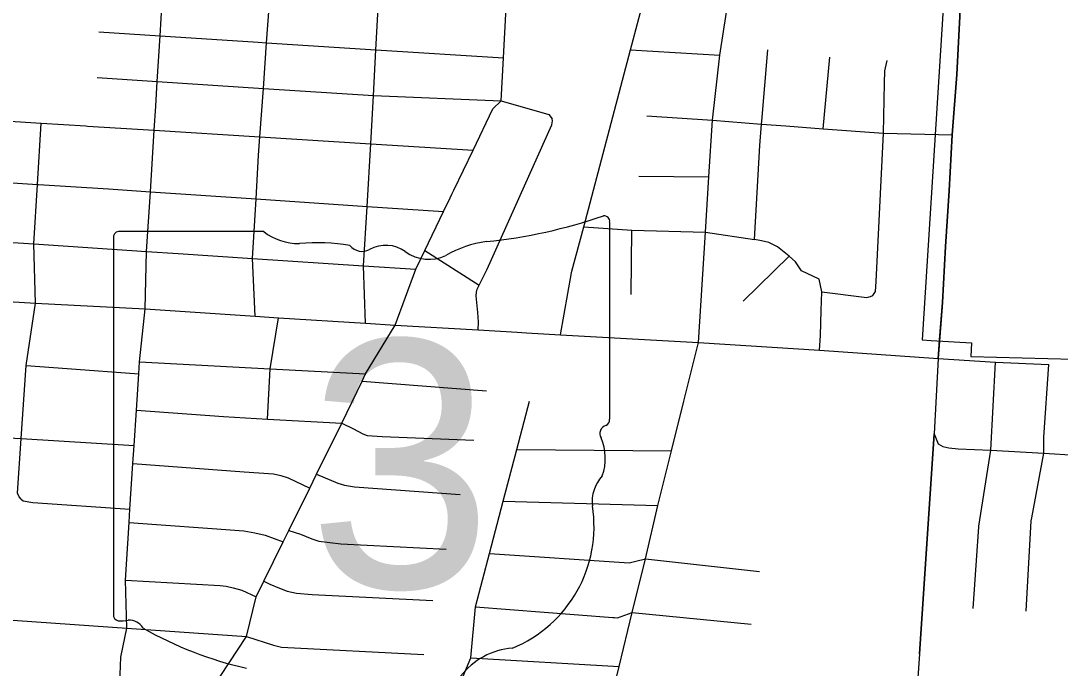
# Model space of a CAD drawing. Extents: x 1729596 to 1934326, y 644115 to 911751.
# Drawn here: x 1835478 to 1841311, y 731839 to 735475 of the extents above; entities that cross this region are included whole.
import ezdxf

# ---------------------------------------------------------------- set-up
doc = ezdxf.new("R2010")
doc.units = 0
for name, color, linetype in [('GM_X_City_Street', 7, 'Continuous'), ('GM_X_Corporation', 7, 'Continuous'), ('GM_X_County_Road', 7, 'Continuous'), ('GM_X_State_Route', 7, 'Continuous'), ('GM_X_State_Shield', 7, 'Continuous'), ('GM_X_Township', 7, 'Continuous')]:
    doc.layers.add(name, color=color, linetype=linetype)

msp = doc.modelspace()

# ---------------------------------------------------------------- linework, layer by layer
at = {"layer": 'GM_X_City_Street'}
for points in [[(1837411.8, 733777.7), (1837401.4, 734099.4), (1837422, 734432.4), (1837441.5, 734784.2), (1837456.6, 735054.8), (1837470.8, 735311.9), (1837487.7, 735615.7), (1837510.7, 735970.5), (1837522.6, 736155.5), (1837535.6, 736371.3), (1837558.3, 736750.2), (1837579.2, 737098.6), (1837581.3, 737124.1), (1837594.2, 737151.8), (1837619.8, 737201.1), (1837678.9, 737293.4), (1837743, 737378.2), (1837767.2, 737422.9), (1837788.9, 737476.4), (1837794.2, 737516.3), (1837791.5, 737560.5), (1837791.3, 737562.1)], [(1836176.6, 733856.6), (1836184, 734180), (1836205.1, 734515.1), (1836226.8, 734860.4), (1836235.3, 734995.7), (1836243.9, 735134.5), (1836259.5, 735390.4), (1836277.6, 735684.8), (1836299.8, 736045.5), (1836313.9, 736276.5), (1836325.5, 736446.6), (1836351, 736823.8), (1836375, 737179)], [(1836792.1, 733815.9), (1836778.9, 734140.7), (1836798.1, 734474.8), (1836812.2, 734720.9), (1836819.6, 734823.2), (1836839, 735095.4), (1836857.4, 735351.2), (1836878.8, 735650.5), (1836904.4, 736007.9), (1836933.1, 736408.8), (1836960.2, 736786.7), (1836985.4, 737138.2)], [(1839279.9, 733667.4), (1839319.7, 734287), (1839339.6, 734599.5), (1839359.2, 734917.3), (1839401.1, 735282.1), (1839454.9, 735633.2), (1839525.1, 735926.1), (1839626, 736340.4), (1839644.2, 736414.1), (1839660.9, 736504.4), (1839672.7, 736602.1), (1839676.4, 736671.4), (1839681.3, 736725.8), (1839682.5, 736741.4)], [(1838570.2, 734068.1), (1838636.5, 734318.7), (1838899.5, 735312.4), (1838993, 735665.7)], [(1835915.8, 735413), (1836259.5, 735390.4), (1836809.8, 735354.2), (1836857.4, 735351.2), (1837470.8, 735311.9), (1838186.5, 735266.1)], [(1838899.5, 735312.4), (1839401.1, 735282.1)], [(1839960.5, 733624.9), (1839964.8, 733708.2), (1839970, 733848), (1839973.5, 733952.1), (1839958.7, 734023.3), (1839858, 734070), (1839825.1, 734120.9), (1839790.1, 734152.7), (1839724.8, 734205.4), (1839675.4, 734230.6), (1839633.5, 734239.5), (1839595.6, 734246.4), (1839625.5, 734774.9), (1839635.2, 734894.1), (1839636.6, 734911), (1839669.6, 735311.1)], [(1839980.2, 734868.6), (1840017.3, 735271.1)], [(1840259.5, 733932.6), (1840274, 733954.3), (1840277.3, 734010.3), (1840318.2, 734843.4), (1840324.4, 735123.7), (1840327.2, 735194.7), (1840339.3, 735251.7)], [(1835905.7, 735156.7), (1836243.9, 735134.5), (1836839, 735095.4), (1837456.6, 735054.8), (1838172.9, 735025.8)], [(1838172.9, 735025.8), (1838173.9, 735025.8), (1838440.4, 734949), (1838459.7, 734924.3)], [(1835008.3, 734935.9), (1835211.2, 734924), (1835592.9, 734900.1), (1835842.2, 734884.5), (1835852.6, 734883.8)], [(1835559.4, 733889.6), (1835550.7, 734221.5), (1835571.5, 734556.4), (1835592.9, 734900.1)], [(1835852.6, 734883.8), (1836226.8, 734860.4), (1836819.6, 734823.2), (1837441.5, 734784.2), (1838016, 734748.2)], [(1838043.8, 733738.6), (1838046.8, 733784.6), (1838042.5, 733836.9), (1838033.4, 733929.4), (1838034.1, 733951.4), (1838038.5, 733967.3), (1838050.3, 733991), (1838094.2, 734079.8), (1838458.6, 734890.3), (1838461.3, 734912.2), (1838459.7, 734924.3)], [(1838991.3, 734941.3), (1839359.2, 734917.3), (1839635.2, 734894.1), (1839771.1, 734884.2), (1839980.2, 734868.6), (1840318.2, 734843.4), (1840703.8, 734834.1)], [(1834437.9, 734628.4), (1834950.2, 734595.9), (1835571.5, 734556.4), (1835575.4, 734556.1)], [(1838946.7, 734602), (1839339.6, 734599.5)], [(1835575.4, 734556.1), (1835576.7, 734556), (1835970.1, 734531), (1836205.1, 734515.1), (1836798.1, 734474.8), (1837422, 734432.4), (1837850, 734403.4)], [(1833638.5, 734347), (1833932.8, 734321.4), (1834036.9, 734315.9), (1834144.9, 734309.2), (1834419.4, 734293.3), (1834728.8, 734275.5), (1834931.2, 734262.2), (1835550.7, 734221.5), (1836184, 734180), (1836360.1, 734168.4), (1836778.9, 734140.7), (1837401.4, 734099.4), (1837694.2, 734080)], [(1838636.5, 734318.7), (1838906, 734298.4), (1839319.7, 734287), (1839595.6, 734246.4)], [(1838903.6, 733937.5), (1838906, 734298.4)], [(1837745, 734185.4), (1838050.3, 733991)], [(1831765.4, 734132), (1831878, 734124.9), (1832108, 734110.1), (1832180.1, 734105.8), (1832443.1, 734090.2), (1832475.2, 734087.5), (1832748.7, 734071), (1833049.9, 734050.2), (1833355.4, 734031.1), (1833655.8, 734008.5), (1833993.4, 733987.7), (1834328.5, 733966), (1834628.9, 733946), (1834944, 733927.8), (1835252.1, 733908.7), (1835559.4, 733889.6), (1836176.6, 733856.6), (1836792.1, 733815.9), (1836924, 733807.2), (1837411.8, 733777.7), (1837579.4, 733766.4)], [(1839531.7, 733901.1), (1839790.1, 734152.7)], [(1838506.5, 733710.8), (1838567.7, 734058.9), (1838570.2, 734068.1)], [(1839973.5, 733952.1), (1840225.2, 733921.3), (1840245.3, 733926.8), (1840259.5, 733932.6)], [(1835480.1, 732788.2), (1835467.9, 732801.3), (1835460, 732822.9), (1835480.2, 733129.1), (1835507.1, 733539.8), (1835559.4, 733889.6)], [(1836033.4, 731755), (1836039.2, 731902), (1836072.4, 732064.5), (1836065.7, 732334.3), (1836085.5, 732656.6), (1836090.2, 732732.7), (1836106.6, 732989.1), (1836113.2, 733090.8), (1836126.2, 733287.5), (1836139.6, 733491.4), (1836144.1, 733559.5), (1836176.6, 733856.6)], [(1836862.9, 733238.1), (1836877.7, 733520.2), (1836924, 733807.2)], [(1837579.4, 733766.4), (1838043.8, 733738.6), (1838263.4, 733725.6), (1838314.7, 733722.4)], [(1838314.7, 733722.4), (1838506.5, 733710.8), (1839279.9, 733667.4), (1839960.5, 733624.9), (1840625.4, 733578)], [(1837699.8, 723889.1), (1837865.7, 726077.4), (1837890.5, 726480.3), (1837932, 727088.4), (1837957.5, 727455.7), (1838012.8, 728121.9), (1838023.3, 728414.9), (1838041.1, 728532.8), (1838085.5, 728733.1), (1838544.6, 730661.9), (1838616.8, 730926.8), (1838689.5, 731223.5), (1838760.5, 731544.6), (1838835.4, 731848.7), (1838908.9, 732151.4), (1838982.9, 732452.6), (1839052.8, 732752.9), (1839130, 733059.1), (1839198.3, 733338.4), (1839279.9, 733667.4)], [(1840625.4, 733578), (1840633.3, 733682.6)], [(1836144.1, 733559.5), (1836877.7, 733520.2), (1837411.6, 733491.5)], [(1840625.4, 733578), (1840602.7, 733155.6)], [(1840625.4, 733578), (1840947.4, 733558), (1841246, 733544.5)], [(1840854.4, 732636.4), (1840920.4, 733063.6), (1840947.4, 733558)], [(1841150.8, 732684.6), (1841218.2, 733047.1), (1841218.2, 733137.3), (1841246, 733544.5)], [(1835507.1, 733539.8), (1835737.1, 733522.2)], [(1835737.1, 733522.2), (1835737.1, 733522.2), (1836139.6, 733491.4)], [(1837392.7, 733451.8), (1838090.3, 733396.8)], [(1837799.6, 731265.7), (1837792.3, 731284.1), (1837869.8, 731579.1), (1838002.3, 731898.2), (1838028.9, 732184.7), (1838107.3, 732483.2), (1838184.5, 732777.1), (1838260.6, 733066.9), (1838331.8, 733337.9)], [(1836126.2, 733287.5), (1836614.9, 733252.1), (1836862.9, 733238.1), (1837279.3, 733214.6)], [(1837279.3, 733214.6), (1837344.4, 733183.3), (1837397.9, 733156), (1837421.7, 733145.5), (1837505.7, 733139.6), (1838020, 733119.8)], [(1835409.1, 733133.4), (1835480.2, 733129.1), (1836113.2, 733090.8)], [(1840520.1, 731919.3), (1840602.7, 733155.6)], [(1840602.7, 733155.6), (1840625.3, 733099.6), (1840651.3, 733084.4), (1840685.2, 733076.6), (1840737.6, 733071.7), (1840920.4, 733063.6), (1841218.2, 733047.1), (1841395.8, 733034.7), (1841496, 733028.8), (1841502.3, 733028.4)], [(1838260.6, 733066.9), (1839130, 733059.1)], [(1836106.6, 732989.1), (1836731.5, 732942.5), (1836895.5, 732931.3), (1836937.3, 732921.9), (1836978.9, 732908.5), (1837099.1, 732850.8)], [(1837138, 732929.3), (1837256.5, 732877.6), (1837294.3, 732866.3), (1837350.1, 732858.5), (1837944, 732815.4)], [(1835480.1, 732788.2), (1835491.8, 732779.8), (1835545.6, 732770.1), (1836090.2, 732732.7)], [(1838184.5, 732777.1), (1839052.8, 732752.9)], [(1841120.4, 732158.9), (1841147.4, 732666.3), (1841150.8, 732684.6)], [(1836085.5, 732656.6), (1836239, 732645.7), (1836239.5, 732645.6)], [(1836239.5, 732645.6), (1836551.1, 732623.5), (1836729, 732609.8), (1836790.8, 732599.7), (1836848.5, 732585.9), (1836949.7, 732548.5)], [(1836981.2, 732612.6), (1837047.1, 732591.5), (1837110.4, 732565.4), (1837150, 732552.1), (1837273, 732538.5), (1837864.1, 732507.2)], [(1840822.7, 732173.7), (1840853.9, 732632.8), (1840854.4, 732636.4)], [(1838107.3, 732483.2), (1838891.7, 732431.1), (1838929.4, 732440)], [(1838929.4, 732440), (1838982.9, 732452.6), (1839623.8, 732382.5)], [(1836065.7, 732334.3), (1836597, 732303.2), (1836631, 732300.1), (1836668.8, 732290.9), (1836718.5, 732277.2), (1836797.7, 732239.2)], [(1836841.2, 732327.6), (1836875.8, 732310.3), (1836929.3, 732288.5), (1836972.8, 732271.1), (1837024.6, 732261.4), (1837112.5, 732252.6), (1837790.8, 732218.7)], [(1834194.7, 732182.7), (1834222, 732181.4), (1834524.6, 732158.9), (1834839.3, 732145.4), (1835148, 732124.4), (1835459.6, 732108), (1836072.4, 732064.5), (1836745.2, 732018.1)], [(1838028.9, 732184.7), (1838799.9, 732124.2), (1838809.3, 732123.7)], [(1838809.3, 732123.7), (1838826.7, 732122.9), (1838908.9, 732151.4), (1839576.3, 732087.2)], [(1836745.2, 732018.1), (1836895, 731968.6), (1836940.8, 731957.7), (1837738.6, 731916.2)], [(1838002.3, 731898.2), (1838835.4, 731848.7)]]:
    msp.add_lwpolyline(points, dxfattribs=at)
at = {"layer": 'GM_X_Corporation'}
msp.add_lwpolyline([(1841522.5, 738545.8), (1840898.3, 738579.8), (1840705.5, 735573.8), (1840655.5, 735573.8), (1840536.3, 733682.4), (1840586.2, 733679.5), (1840812, 733666.2), (1840809.8, 733590.1), (1841385.2, 733574.6)], dxfattribs=at)
at = {"layer": 'GM_X_County_Road'}
msp.add_lwpolyline([(1840633.3, 733682.6), (1840649.4, 733893.5), (1840667.5, 734207), (1840688.2, 734520.5), (1840703.8, 734834.1), (1840730.2, 735173.2), (1840749.1, 735536.8), (1840755.9, 735636.2)], dxfattribs=at)
at = {"layer": 'GM_X_State_Route'}
for points in [[(1837897, 734500.8), (1837908.2, 734524.2), (1838016, 734748.2), (1838127.6, 734979.9), (1838173.9, 735025.8), (1838186.5, 735266.1), (1838201.3, 735549), (1838203.3, 735574.7), (1838213.9, 735716.7), (1838229.8, 735927.1), (1838244.4, 736121.4), (1838253.1, 736237.8), (1838253.4, 736242)], [(1836550.4, 731722.2), (1836745.2, 732018.1), (1836797.7, 732239.2), (1836841.2, 732327.6), (1836949.7, 732548.5), (1836981.2, 732612.6), (1837099.1, 732850.8), (1837138, 732929.3), (1837279.3, 733214.6), (1837392.7, 733451.8), (1837411.6, 733491.5), (1837579.4, 733766.4), (1837694.2, 734080), (1837745, 734185.4), (1837850, 734403.4), (1837887, 734480.3), (1837897, 734500.8)]]:
    msp.add_lwpolyline(points, dxfattribs=at)
at = {"layer": 'GM_X_State_Shield'}
for p, q in [((1838782.4, 733238.2), (1838782.4, 734343.7)), ((1835998.1, 734255), (1835998.1, 732141.7)), ((1836840.9, 734291.3), (1836025.5, 734291.3)), ((1838782.2, 733238.5), (1838782.4, 733238.2))]:
    msp.add_line(p, q, dxfattribs=at)
for centre, radius, start, end in [((1837790.6, 737172.4), 2952.7, 275.84447, 288.90645), ((1838751.6, 734348.3), 31, 351.86209, 97.738), ((1836030, 734259.5), 32.3, 98.1301, 188.1301), ((1837035.1, 734536.7), 312.9, 231.61951, 271.11188), ((1837138.9, 733104.9), 1123.2, 80.48669, 94.98827), ((1837393.8, 734270.4), 90.3, 219.79206, 297.10237), ((1837526.3, 734026.2), 187.7, 54.46668, 119.14113), ((1838167.3, 733645.9), 594, 97.34618, 120.76885), ((1837768.6, 734361.2), 225.8, 233.85621, 294.82819), ((1838775.3, 733157.1), 48, 107.94398, 210.33697), ((1838749.4, 733234), 33.2, 289.60381, 7.73413), ((1838470.1, 733017.3), 288, 340.03296, 23.64957), ((1838893.5, 732775.6), 209.5, 136.8065, 186.92959), ((1837956, 732635), 738.5, 292.30889, 8.98584), ((1836030.3, 732137.1), 32.5, 171.95839, 258.30661), ((1836035.2, 732353.3), 248.3, 267.33899, 280.60386), ((1836086, 732019.8), 89.5, 29.74838, 93.27175), ((1837216.6, 733918.5), 2132.3, 240.41292, 257.1985), ((1838267.4, 731548.4), 404.5, 94.40312, 142.57675)]:
    msp.add_arc(centre, radius, start, end, dxfattribs=at)
at = {"layer": 'GM_X_Township'}
msp.add_lwpolyline([(1841095.2, 741263.6), (1840912.9, 738651.1), (1840826.6, 736667.4), (1840795.9, 736258.9), (1840795.9, 736228.2), (1840773.9, 735881.2), (1840769.5, 735835.1), (1840749.1, 735536.8), (1840730.2, 735173.2), (1840703.8, 734834.1), (1840688.2, 734520.5), (1840667.5, 734207), (1840649.4, 733893.5), (1840625.4, 733578), (1840602.7, 733155.6), (1840520.1, 731919.3), (1840426.2, 730550.9), (1840424.9, 730257), (1840309, 728558.8), (1840185.8, 726071.2)], dxfattribs=at)

# ---------------------------------------------------------------- texts
at = {"layer": 'GM_X_State_Shield'}
msp.add_text('3', height=1392.2, dxfattribs=at).set_placement((1837089.9, 732290.7))

doc.saveas('drawing.dxf')
